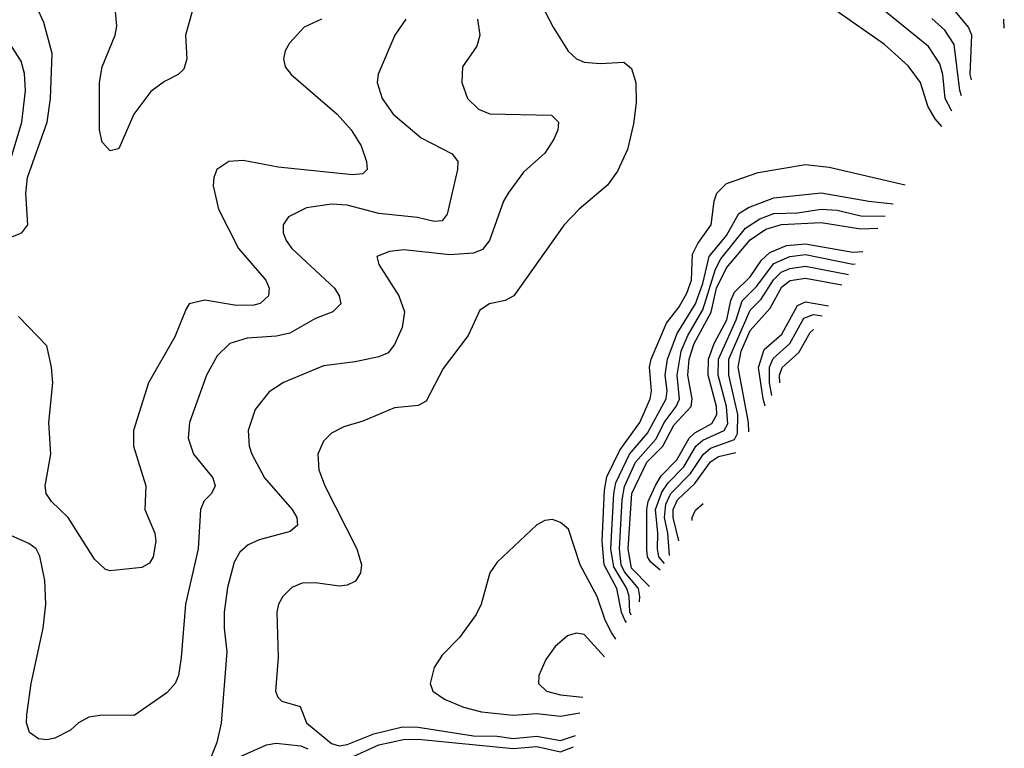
# Model space of a CAD drawing. Header units: inches. Extents: x 1308407 to 1441228, y 959628 to 1036311.
# Tile 727 of 729: x 1434881 to 1437373, y 1020906 to 1022749. Entities that reach past the tile are written whole.
import ezdxf

# ---------------------------------------------------------------- set-up
doc = ezdxf.new("R2010")
doc.units = ezdxf.units.IN
doc.header["$MEASUREMENT"] = 0
doc.layers.add('B4032', color=7, linetype='Continuous')

msp = doc.modelspace()

# ---------------------------------------------------------------- linework, layer by layer
at = {"layer": 'B4032', "color": 5}
for points, elevation in [([(1434846.1, 1022193.9), (1434886.8, 1022210), (1434901.6, 1022230), (1434896.8, 1022310), (1434900.9, 1022350), (1434950.9, 1022490), (1434958.9, 1022550), (1434963.5, 1022663.5), (1434941.9, 1022741.9), (1434929.3, 1022770), (1434890, 1022805.7), (1434820.4, 1022840.4)], 2720), ([(1436180.2, 1022830), (1436231.3, 1022730), (1436269.4, 1022669.4), (1436290.1, 1022650.1), (1436310, 1022641.5), (1436350, 1022637.8), (1436410, 1022641.7), (1436430, 1022625.5), (1436440.3, 1022590), (1436441.4, 1022538.6), (1436434.8, 1022485.2), (1436419.1, 1022420.9), (1436393.9, 1022366.1), (1436369.3, 1022330.7), (1436297, 1022270), (1436258.9, 1022230), (1436131.4, 1022050), (1436110, 1022038.9), (1436070, 1022029.8), (1436045.4, 1022014.5), (1436016.2, 1021950), (1435953.2, 1021866.8), (1435910, 1021783.7), (1435890, 1021772.6), (1435830, 1021766.8), (1435750, 1021733.2), (1435701.3, 1021718.7), (1435670, 1021703.1), (1435650, 1021682.9), (1435636.1, 1021650), (1435638.4, 1021610), (1435653.1, 1021570), (1435734, 1021410), (1435746.3, 1021370), (1435744.1, 1021350), (1435731.2, 1021328.8), (1435710, 1021318.3), (1435690, 1021316.1), (1435630, 1021324.2), (1435596.4, 1021323.6), (1435570, 1021312.9), (1435547.1, 1021290), (1435536.2, 1021270), (1435532.1, 1021250), (1435535.7, 1021135.7), (1435528.5, 1021050), (1435534.8, 1021034.8), (1435544.9, 1021024.9), (1435591.3, 1021011.3), (1435607.1, 1020970), (1435670, 1020918.2), (1435690, 1020911.7), (1435710, 1020915), (1435777.5, 1020942.5), (1435850, 1020959.9), (1435890, 1020959.1), (1436030, 1020937.1), (1436090, 1020936.6), (1436130, 1020930.2), (1436190, 1020936.2), (1436250, 1020925.3), (1436288.1, 1020937.9)], 2780), ([(1435317.8, 1022770), (1435301, 1022710), (1435303.9, 1022650), (1435296.5, 1022623.5), (1435282.3, 1022610), (1435247.5, 1022592.5), (1435213, 1022567), (1435170.2, 1022510), (1435133.3, 1022426.7), (1435130, 1022422), (1435110, 1022417.6), (1435090, 1022439.3), (1435083.4, 1022470), (1435083.1, 1022590), (1435089.9, 1022630), (1435122.8, 1022710), (1435127.1, 1022732.9), (1435123.9, 1022770)], 2680), ([(1437215.5, 1022478.4), (1437198.2, 1022498.2), (1437179.9, 1022530), (1437160.8, 1022590), (1437130, 1022632.2), (1437070, 1022686.2), (1436938.1, 1022778.1)], 2780), ([(1437240.5, 1022518), (1437239.2, 1022519.2), (1437223.7, 1022550), (1437217.6, 1022610), (1437210, 1022637), (1437181.6, 1022681.6), (1437070, 1022771)], 2760), ([(1437290.4, 1022596.7), (1437287, 1022610), (1437291.4, 1022710), (1437282.7, 1022730), (1437250, 1022769.6)], 2720), ([(1435858.2, 1022750), (1435830.2, 1022710), (1435788.5, 1022611.5), (1435786.2, 1022590), (1435798.4, 1022550), (1435826.7, 1022510), (1435896.9, 1022450), (1435975.8, 1022410), (1435990, 1022390.5), (1435989.3, 1022370), (1435962.8, 1022257.2), (1435950, 1022240.4), (1435930, 1022238.7), (1435888.3, 1022248.3), (1435790, 1022258.8), (1435710, 1022280.1), (1435670, 1022282.6), (1435606.6, 1022273.4), (1435561.1, 1022250), (1435548, 1022230), (1435548.2, 1022210), (1435555.5, 1022190), (1435570.2, 1022170), (1435678.1, 1022070), (1435690.1, 1022050), (1435693.8, 1022030), (1435674, 1022010), (1435630, 1021992.7), (1435564.4, 1021955.6), (1435531.3, 1021948.7), (1435456.5, 1021943.5), (1435413.1, 1021930), (1435381, 1021899), (1435354, 1021850), (1435310.9, 1021730), (1435307.2, 1021690), (1435321.4, 1021650), (1435370.2, 1021590), (1435376.2, 1021570), (1435366.2, 1021550), (1435348.4, 1021531.6), (1435338.6, 1021510), (1435332.4, 1021410), (1435301, 1021270), (1435290, 1021135.3), (1435282.8, 1021090), (1435274.9, 1021070), (1435253.7, 1021046.3), (1435171.2, 1020988.8), (1435090, 1020989.8), (1435055.8, 1020984.2), (1435030.2, 1020969.8), (1435010, 1020951.2), (1434970, 1020931.2), (1434950, 1020927.1), (1434929, 1020930), (1434906, 1020946), (1434898.5, 1020970), (1434898.9, 1020990), (1434909.9, 1021069.9), (1434940.1, 1021210), (1434947.3, 1021270), (1434944.3, 1021330), (1434931.9, 1021391.9), (1434922.8, 1021410), (1434904.2, 1021424.2), (1434844.7, 1021450)], 2740), ([(1435645.3, 1022750), (1435601.3, 1022730), (1435564.2, 1022690), (1435553.4, 1022670), (1435549.2, 1022650), (1435553.2, 1022630), (1435568.2, 1022610), (1435684.4, 1022510), (1435720.1, 1022470), (1435745.4, 1022430), (1435758.9, 1022390), (1435760.8, 1022370), (1435750, 1022359.2), (1435723.5, 1022356.5), (1435535.5, 1022375.5), (1435446.9, 1022393.1), (1435410.1, 1022389.9), (1435380.3, 1022370), (1435372.1, 1022350), (1435371, 1022329), (1435384.3, 1022270), (1435435.3, 1022170), (1435504.1, 1022090), (1435512.9, 1022070), (1435511.2, 1022050), (1435490, 1022030.8), (1435473.3, 1022026.7), (1435430, 1022025.6), (1435350, 1022039.2), (1435310.2, 1022030), (1435302.6, 1022017.4), (1435273.4, 1021946.6), (1435207.4, 1021830), (1435169.3, 1021710), (1435169.4, 1021670), (1435200.2, 1021570), (1435197.6, 1021510), (1435223.1, 1021450), (1435225.3, 1021430), (1435218.5, 1021390), (1435210, 1021374), (1435190, 1021363.1), (1435110, 1021354.5), (1435098.4, 1021358.4), (1435070, 1021384.5), (1435003.4, 1021490), (1434961.7, 1021530), (1434947.9, 1021550), (1434945.4, 1021570), (1434959.7, 1021650), (1434954.4, 1021730), (1434964.8, 1021830), (1434961.7, 1021870), (1434950, 1021924), (1434878.4, 1021998.4)], 2720), ([(1436040.2, 1022750), (1436046, 1022710), (1436038, 1022682), (1436001.7, 1022630), (1436000.2, 1022590), (1436014.9, 1022550), (1436042.7, 1022522.7), (1436071.2, 1022511.2), (1436227.2, 1022507.2), (1436244.6, 1022490), (1436242.8, 1022470), (1436233.4, 1022446.6), (1436210, 1022411.1), (1436156.6, 1022363.4), (1436117.4, 1022310), (1436105.7, 1022290), (1436070.1, 1022190), (1436052.4, 1022167.6), (1436030, 1022158.4), (1435970, 1022154.1), (1435853.2, 1022166.8), (1435817.1, 1022162.9), (1435784.9, 1022150), (1435790.3, 1022130), (1435840.6, 1022050), (1435855, 1022010), (1435849.4, 1021970), (1435830, 1021927.1), (1435814, 1021906), (1435790, 1021895.7), (1435730, 1021883.7), (1435650, 1021873.6), (1435549, 1021831), (1435512.7, 1021807.3), (1435477.1, 1021762.9), (1435459, 1021710), (1435461.6, 1021670), (1435468.8, 1021650), (1435500.6, 1021590), (1435570.8, 1021510), (1435582.2, 1021490), (1435584.4, 1021470), (1435565.9, 1021454.1), (1435487.3, 1021432.7), (1435459.5, 1021420.5), (1435438.2, 1021401.8), (1435423.5, 1021376.5), (1435407.2, 1021312.8), (1435398.8, 1021250), (1435398.2, 1021210), (1435405.1, 1021150), (1435390.7, 1020969.3), (1435380, 1020920), (1435359.5, 1020870)], 2760), ([(1437264.8, 1022556.3), (1437260.6, 1022570), (1437246, 1022686), (1437222.4, 1022722.4), (1437190, 1022751.7)], 2740), ([(1437373.3, 1022727.7), (1437372.1, 1022750)], 2680), ([(1434836.5, 1022323.5), (1434886.5, 1022490), (1434896.1, 1022570), (1434893.2, 1022613.2), (1434884.4, 1022644.4), (1434829.1, 1022729.1)], 2740), ([(1436416.7, 1021223.9), (1436412.8, 1021230), (1436404.3, 1021250), (1436392.2, 1021310), (1436360.1, 1021370), (1436355.2, 1021430), (1436361.6, 1021558.4), (1436367.4, 1021592.6), (1436400.2, 1021659.8), (1436450.8, 1021730), (1436476.7, 1021790), (1436480.4, 1021810), (1436474.8, 1021870), (1436479.1, 1021890), (1436518.4, 1021981.6), (1436550, 1022022.4), (1436570, 1022057.1), (1436581.8, 1022090), (1436583.8, 1022156.2), (1436597.2, 1022182.8), (1436631.5, 1022230), (1436638.6, 1022290), (1436645.7, 1022310), (1436670, 1022335), (1436750, 1022362.6), (1436870, 1022382.4), (1436930, 1022376.1), (1437122.3, 1022331.2)], 2780), ([(1436428.9, 1021242.9), (1436425.8, 1021250), (1436423.5, 1021290), (1436417.6, 1021310), (1436384.6, 1021364.6), (1436377.5, 1021410), (1436384.7, 1021550), (1436390, 1021577.4), (1436424.3, 1021650), (1436470, 1021702.7), (1436517.8, 1021790), (1436520.2, 1021810), (1436514.6, 1021850), (1436520.6, 1021890), (1436545.3, 1021954.7), (1436591.4, 1022030), (1436610, 1022081.6), (1436626.6, 1022150), (1436670, 1022203.3), (1436701.7, 1022258.3), (1436725.9, 1022274.1), (1436790, 1022298.2), (1436910, 1022311.1), (1437030, 1022289.6), (1437091.9, 1022283.1)], 2760), ([(1436450.3, 1021276.1), (1436451.1, 1021290), (1436447.4, 1021310), (1436411.9, 1021351.9), (1436403.9, 1021370), (1436399.1, 1021410), (1436405.7, 1021534.3), (1436411.9, 1021568.1), (1436440, 1021630), (1436491.8, 1021688.2), (1436512.1, 1021730), (1436543.1, 1021770), (1436551.4, 1021788.6), (1436545.2, 1021850), (1436555.6, 1021910), (1436572.1, 1021950), (1436610, 1022015.2), (1436642.2, 1022117.8), (1436656, 1022144), (1436718.3, 1022221.6), (1436754.8, 1022245.2), (1436790, 1022258.9), (1436850, 1022260), (1436910, 1022269.5), (1436950, 1022266.7), (1437010, 1022253), (1437071.9, 1022251.6)], 2740), ([(1436475.3, 1021314.9), (1436430, 1021361.8), (1436420.8, 1021410), (1436430.6, 1021550), (1436468.6, 1021630), (1436508.6, 1021670), (1436536.9, 1021723.1), (1436580.4, 1021770), (1436583.5, 1021790), (1436572.1, 1021850), (1436575.2, 1021890), (1436588, 1021930), (1436630.9, 1022009.1), (1436644.9, 1022070), (1436670, 1022121.6), (1436730, 1022192), (1436770, 1022219.2), (1436809, 1022231), (1436910, 1022236.1), (1437010, 1022220.3), (1437052.9, 1022221.6)], 2720), ([(1436501.9, 1021356.1), (1436477.7, 1021377.7), (1436470.4, 1021390), (1436468.3, 1021408.3), (1436468.6, 1021510), (1436472, 1021530), (1436490, 1021570.8), (1436505, 1021595), (1436544.8, 1021635.2), (1436575.2, 1021690), (1436590, 1021704.2), (1436632.6, 1021727.4), (1436645.3, 1021750), (1436644.5, 1021770), (1436623.4, 1021850), (1436624.7, 1021890), (1436639.3, 1021930), (1436671.1, 1021990), (1436681.1, 1022038.9), (1436690, 1022059.8), (1436730, 1022098.4), (1436759, 1022141), (1436780, 1022160), (1436822.3, 1022177.7), (1436870, 1022182), (1436990, 1022160.8), (1437015.4, 1022162.4)], 2680), ([(1436512.8, 1021373.1), (1436498.7, 1021390), (1436495.1, 1021410), (1436496.5, 1021450), (1436490.3, 1021510), (1436506, 1021554), (1436522.3, 1021577.7), (1436562.3, 1021617.7), (1436592.9, 1021670), (1436610, 1021685.2), (1436664.3, 1021710), (1436673.2, 1021726.8), (1436670.5, 1021770), (1436649.3, 1021850), (1436650, 1021890), (1436694.3, 1021990), (1436710, 1022037.5), (1436745.9, 1022074.1), (1436790, 1022132.3), (1436830, 1022150.2), (1436870, 1022154.6), (1436990, 1022130.8), (1436995.9, 1022131.5)], 2660), ([(1436525.7, 1021393.1), (1436521.4, 1021450), (1436512.9, 1021490), (1436516.3, 1021523.7), (1436529.2, 1021550), (1436579.4, 1021600.6), (1436610.8, 1021649.2), (1436630, 1021665), (1436690, 1021687), (1436698.2, 1021701.8), (1436698.8, 1021750), (1436675.9, 1021850), (1436675.8, 1021890), (1436730, 1022013.9), (1436757.7, 1022042.3), (1436789, 1022091), (1436808.8, 1022110), (1436830, 1022119.6), (1436870, 1022125.3), (1436978.5, 1022104.1)], 2640), ([(1436726.6, 1021706.3), (1436725.9, 1021730), (1436699.8, 1021870), (1436707.6, 1021910), (1436730, 1021962.7), (1436780.4, 1022019.6), (1436810, 1022072.8), (1436831.2, 1022088.8), (1436870, 1022095.3), (1436962.1, 1022078.1)], 2620), ([(1436767.8, 1021771.3), (1436763, 1021790), (1436751.1, 1021868.9), (1436765.8, 1021914.2), (1436810, 1021953.5), (1436850, 1022026.3), (1436870, 1022035), (1436928.4, 1022025)], 2580), ([(1436784.8, 1021798.1), (1436779.3, 1021830), (1436779, 1021870), (1436788.1, 1021891.9), (1436830.5, 1021929.5), (1436865.9, 1021994.1), (1436890, 1022002.9), (1436912.6, 1022000)], 2560), ([(1436805, 1021830.1), (1436804.3, 1021850), (1436810.9, 1021869.1), (1436852.8, 1021907.2), (1436882.2, 1021957.8), (1436890, 1021965.1), (1436890.6, 1021965.3)], 2540), ([(1436549.7, 1021430.3), (1436534.9, 1021490), (1436535.2, 1021510), (1436546, 1021534), (1436590, 1021576), (1436630, 1021630.2), (1436650, 1021644.2), (1436693.8, 1021654.4)], 2620), ([(1436583, 1021482), (1436583, 1021490), (1436591.9, 1021508.1), (1436610.8, 1021525.2)], 2580), ([(1436230, 1021484.8), (1436210, 1021481.8), (1436190, 1021470.7), (1436090, 1021376.5), (1436071.4, 1021350), (1436049.5, 1021270.5), (1436036.1, 1021243.9), (1435994.4, 1021185.6), (1435950, 1021141.1), (1435930.2, 1021110), (1435920.2, 1021070), (1435927.1, 1021050), (1435956.2, 1021030), (1436004.8, 1021010), (1436050, 1020997.7), (1436130, 1020989.3), (1436190, 1020994), (1436250, 1020987.4), (1436298.9, 1020995)], 2820), ([(1436389.6, 1021182), (1436378.8, 1021198.8), (1436362.8, 1021230), (1436342.5, 1021290), (1436299.8, 1021370), (1436270, 1021459.7), (1436250, 1021476.9), (1436230, 1021484.8)], 2820), ([(1436290, 1021196.9), (1436267.7, 1021190), (1436236.7, 1021163.3), (1436212.7, 1021130), (1436194.9, 1021090), (1436194.4, 1021070), (1436214.4, 1021050), (1436250, 1021040.7), (1436306.4, 1021035)], 2840), ([(1436360.9, 1021137.4), (1436310, 1021193.5), (1436290, 1021196.9)], 2840), ([(1435690, 1020869.2), (1435790, 1020914.3), (1435852.2, 1020927.8), (1435890, 1020928.8), (1436130, 1020905.4), (1436190, 1020909.9), (1436250, 1020896.4), (1436282.7, 1020909.4)], 2760), ([(1435390, 1020863.2), (1435505.8, 1020914.2), (1435530, 1020918.3), (1435592.3, 1020912.3), (1435610, 1020904.5)], 2760)]:
    msp.add_lwpolyline(points, dxfattribs=dict(at, elevation=elevation))

doc.saveas('drawing.dxf')
